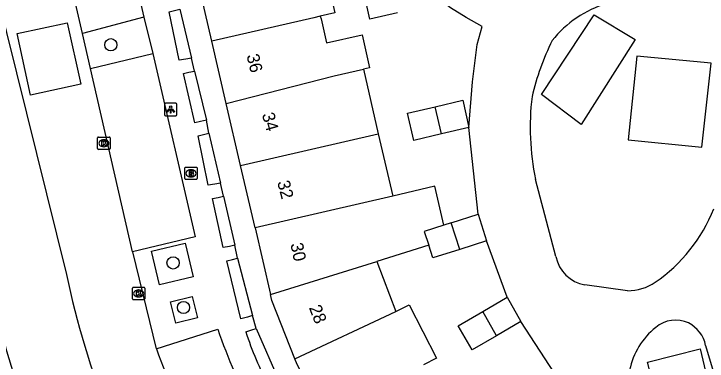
# Model space of a CAD drawing. Extents: x 156414 to 157775, y 382335 to 383765.
# Drawn here: x 157016.4 to 157071.7, y 382920.1 to 382947.8 of the extents above; entities that cross this region are included whole.
import ezdxf

# ---------------------------------------------------------------- set-up
doc = ezdxf.new("R2010")
doc.units = 0
for name, color, linetype in [('IMGEO_Boom', 7, 'Continuous'), ('IMGEO_Brandkraan', 7, 'Continuous'), ('IMGEO_Grasland_overig', 7, 'Continuous'), ('IMGEO_Haag', 7, 'Continuous'), ('IMGEO_Kolk', 7, 'Continuous'), ('IMGEO_Lichtpunt', 7, 'Continuous'), ('IMGEO_OVBaan_gesloten', 7, 'Continuous'), ('IMGEO_Pand', 7, 'Continuous'), ('IMGEO_Pand_nummerreeks', 7, 'Continuous'), ('IMGEO_Parkeervlak_open', 7, 'Continuous'), ('IMGEO_Rijbaan_lokaal_gesloten', 7, 'Continuous'), ('IMGEO_Rijbaan_lokaal_open', 7, 'Continuous'), ('IMGEO_Voetpad_open', 7, 'Continuous')]:
    doc.layers.add(name, color=color, linetype=linetype)

msp = doc.modelspace()

# ---------------------------------------------------------------- linework, layer by layer
at = {"layer": 'IMGEO_Boom'}
for centre in [(157024.117, 382945.333), (157029.082, 382927.908), (157029.912, 382924.346)]:
    msp.add_circle(centre, 0.489, dxfattribs=at)
at = {"layer": 'IMGEO_Brandkraan'}
for p, q in [((157030.012, 382934.637), (157030.012, 382935.489)), ((157030.087, 382935.563), (157030.939, 382935.563)), ((157031.013, 382935.489), (157031.013, 382934.637)), ((157030.5, 382935.343), (157030.525, 382935.343)), ((157030.939, 382934.563), (157030.087, 382934.563)), ((157030.523, 382934.783), (157030.498, 382934.783))]:
    msp.add_line(p, q, dxfattribs=at)
for points in [[(157030.012, 382934.637), (157030.012, 382935.489)], [(157030.087, 382935.563), (157030.939, 382935.563)], [(157031.013, 382935.489), (157031.013, 382934.637)], [(157030.36, 382935.263), (157030.36, 382934.863), (157030.573, 382934.863)], [(157030.591, 382935.263), (157030.36, 382935.263)], [(157030.539, 382935.182), (157030.485, 382935.182), (157030.485, 382935.106)], [(157030.485, 382935.106), (157030.538, 382935.106)], [(157030.547, 382935.03), (157030.485, 382935.03), (157030.485, 382934.949)], [(157030.485, 382934.949), (157030.547, 382934.949)], [(157030.939, 382934.563), (157030.087, 382934.563)]]:
    msp.add_lwpolyline(points, dxfattribs=at)
for centre, radius, start, end in [((157030.089, 382935.487), 0.0765, 91.552, 178.448), ((157030.089, 382935.487), 0.0765, 91.552, 178.448), ((157030.937, 382935.487), 0.0765, 1.552, 88.448), ((157030.937, 382935.487), 0.0765, 1.552, 88.448), ((157030.54, 382935.144), 0.0379, 267.8285, 90.9355), ((157030.548, 382934.989), 0.0404, 269.8759, 90.5077), ((157030.595, 382935.118), 0.145, 59.4692, 91.5367), ((157030.62, 382935.165), 0.0922, 285.5137, 58.1501), ((157030.625, 382934.973), 0.105, 301.3115, 78.989), ((157030.089, 382934.639), 0.0765, 181.552, 268.448), ((157030.089, 382934.639), 0.0765, 181.552, 268.448), ((157030.579, 382935.114), 0.251, 268.6676, 293.5347), ((157030.937, 382934.639), 0.0765, 271.552, 358.448), ((157030.937, 382934.639), 0.0765, 271.552, 358.448)]:
    msp.add_arc(centre, radius, start, end, dxfattribs=at)
for centre, major_axis, ratio, start_param, end_param in [((157030.499, 382935.063), (-0.387, 0.002), 0.722429, 4.712389, 7.853982), ((157030.524, 382935.063), (-0.39, 0.002), 0.717154, 1.570796, 4.712389)]:
    msp.add_ellipse(centre, major_axis=major_axis, ratio=ratio, start_param=start_param, end_param=end_param, dxfattribs=at)
at = {"layer": 'IMGEO_Grasland_overig'}
for points in [[(157062.699, 382947.727), (157065.971, 382945.742), (157061.654, 382938.972), (157058.473, 382941.349), (157062.699, 382947.727)], [(157066.104, 382944.429), (157065.411, 382937.741), (157071.283, 382937.14), (157072.037, 382943.857), (157066.104, 382944.429)], [(157068.493, 382913.949), (157066.953, 382919.973), (157071.153, 382921.033), (157072.644, 382914.717), (157068.731, 382913.753)]]:
    msp.add_lwpolyline(points, dxfattribs=at)
at = {"layer": 'IMGEO_Haag'}
for points in [[(157029.615, 382948.171), (157030.556, 382944.265)], [(157030.788, 382943.23), (157031.737, 382939.296)], [(157031.943, 382938.26), (157032.864, 382934.281)], [(157033.111, 382933.246), (157034.001, 382929.316)], [(157034.235, 382928.299), (157035.422, 382923.7)], [(157035.726, 382922.668), (157037.556, 382918.474)]]:
    msp.add_lwpolyline(points, dxfattribs=at)
at = {"layer": 'IMGEO_Kolk'}
for p, q in [((157023.063, 382937.037), (157023.063, 382937.889)), ((157023.138, 382937.963), (157023.99, 382937.963)), ((157023.551, 382937.743), (157023.576, 382937.743)), ((157024.064, 382937.889), (157024.064, 382937.037)), ((157023.574, 382937.183), (157023.549, 382937.183)), ((157023.99, 382936.963), (157023.138, 382936.963)), ((157025.835, 382925.042), (157025.835, 382925.894)), ((157025.91, 382925.968), (157026.762, 382925.968)), ((157026.323, 382925.748), (157026.348, 382925.748)), ((157026.836, 382925.894), (157026.836, 382925.042)), ((157026.762, 382924.968), (157025.91, 382924.968)), ((157026.346, 382925.188), (157026.321, 382925.188))]:
    msp.add_line(p, q, dxfattribs=at)
for points in [[(157023.063, 382937.037), (157023.063, 382937.889)], [(157023.138, 382937.963), (157023.99, 382937.963)], [(157024.064, 382937.889), (157024.064, 382937.037)], [(157023.384, 382937.663), (157023.507, 382937.663), (157023.507, 382937.512), (157023.637, 382937.663), (157023.801, 382937.663), (157023.655, 382937.512), (157023.808, 382937.263), (157023.656, 382937.263), (157023.571, 382937.427), (157023.507, 382937.36), (157023.507, 382937.263), (157023.384, 382937.263), (157023.384, 382937.663)], [(157023.99, 382936.963), (157023.138, 382936.963)], [(157025.835, 382925.042), (157025.835, 382925.894)], [(157025.91, 382925.968), (157026.762, 382925.968)], [(157026.156, 382925.668), (157026.279, 382925.668), (157026.279, 382925.517), (157026.409, 382925.668), (157026.573, 382925.668), (157026.427, 382925.517), (157026.58, 382925.268), (157026.428, 382925.268), (157026.343, 382925.432), (157026.279, 382925.365), (157026.279, 382925.268), (157026.156, 382925.268), (157026.156, 382925.668)], [(157026.836, 382925.894), (157026.836, 382925.042)], [(157026.762, 382924.968), (157025.91, 382924.968)]]:
    msp.add_lwpolyline(points, dxfattribs=at)
for centre, start, end in [((157023.14, 382937.887), 91.552, 178.448), ((157023.14, 382937.887), 91.552, 178.448), ((157023.988, 382937.887), 1.552, 88.448), ((157023.988, 382937.887), 1.552, 88.448), ((157023.14, 382937.039), 181.552, 268.448), ((157023.14, 382937.039), 181.552, 268.448), ((157023.988, 382937.039), 271.552, 358.448), ((157023.988, 382937.039), 271.552, 358.448), ((157025.912, 382925.892), 91.552, 178.448), ((157025.912, 382925.892), 91.552, 178.448), ((157026.76, 382925.892), 1.552, 88.448), ((157026.76, 382925.892), 1.552, 88.448), ((157025.912, 382925.044), 181.552, 268.448), ((157025.912, 382925.044), 181.552, 268.448), ((157026.76, 382925.044), 271.552, 358.448), ((157026.76, 382925.044), 271.552, 358.448)]:
    msp.add_arc(centre, 0.0765, start, end, dxfattribs=at)
for centre, major_axis, ratio, start_param, end_param in [((157023.55, 382937.463), (-0.387, 0.002), 0.722429, 4.712389, 7.853982), ((157023.575, 382937.463), (-0.39, 0.002), 0.717154, 1.570796, 4.712389), ((157026.322, 382925.468), (-0.387, 0.002), 0.722429, 4.712389, 7.853982), ((157026.347, 382925.468), (-0.39, 0.002), 0.717154, 1.570796, 4.712389)]:
    msp.add_ellipse(centre, major_axis=major_axis, ratio=ratio, start_param=start_param, end_param=end_param, dxfattribs=at)
at = {"layer": 'IMGEO_Lichtpunt'}
for p, q in [((157028.392, 382940.561), (157028.392, 382939.754)), ((157028.392, 382940.561), (157028.392, 382939.754)), ((157029.294, 382940.656), (157028.486, 382940.656)), ((157029.294, 382940.656), (157028.486, 382940.656)), ((157029.388, 382939.754), (157029.388, 382940.561)), ((157029.388, 382939.754), (157029.388, 382940.561)), ((157028.486, 382939.66), (157029.294, 382939.66)), ((157028.486, 382939.66), (157029.294, 382939.66))]:
    msp.add_line(p, q, dxfattribs=at)
for points in [[(157028.766, 382940.225), (157028.805, 382940.197), (157028.617, 382939.935), (157028.579, 382939.962), (157028.766, 382940.225)], [(157028.868, 382940.177), (157028.915, 382940.177), (157028.915, 382939.855), (157028.868, 382939.855), (157028.868, 382940.177)], [(157028.978, 382940.197), (157029.016, 382940.224), (157029.203, 382939.962), (157029.164, 382939.934), (157028.978, 382940.197)]]:
    msp.add_lwpolyline(points, dxfattribs=at)
msp.add_circle((157028.891, 382940.359), 0.0994, dxfattribs=at)
for centre, start, end in [((157028.486, 382940.561), 90, 180), ((157028.486, 382940.561), 90, 180), ((157029.294, 382940.561), 0, 90), ((157029.294, 382940.561), 0, 90), ((157028.486, 382939.754), 180, 270), ((157028.486, 382939.754), 180, 270), ((157029.294, 382939.754), 270, 0), ((157029.294, 382939.754), 270, 360)]:
    msp.add_arc(centre, 0.0946, start, end, dxfattribs=at)
at = {"layer": 'IMGEO_OVBaan_gesloten'}
msp.add_arc((157080.071, 382938.513), 66.645, 193.67542, 211.34427, dxfattribs=at)
at = {"layer": 'IMGEO_Pand'}
for points in [[(157040.852, 382952.854), (157040.903, 382952.633), (157041.999, 382947.885), (157040.832, 382947.615)], [(157032.17, 382945.615), (157031.02, 382950.583)], [(157046.999, 382947.873), (157044.79, 382947.374), (157044.297, 382949.556), (157046.505, 382950.051)], [(157040.832, 382947.615), (157040.31, 382947.494), (157032.17, 382945.615)], [(157040.832, 382947.615), (157040.891, 382947.397), (157041.326, 382945.487), (157044.169, 382946.135), (157044.771, 382943.498), (157044.268, 382943.383)], [(157033.321, 382940.646), (157032.17, 382945.615)], [(157033.321, 382940.646), (157041.927, 382942.849), (157044.268, 382943.383)], [(157044.268, 382943.383), (157045.462, 382938.216)], [(157034.472, 382935.677), (157033.321, 382940.646)], [(157049.996, 382940.376), (157052.204, 382940.893), (157052.698, 382938.729)], [(157050.504, 382938.206), (157048.309, 382937.684), (157047.787, 382939.858), (157049.996, 382940.376)], [(157050.504, 382938.206), (157049.996, 382940.376)], [(157052.698, 382938.729), (157050.504, 382938.206)], [(157034.472, 382935.677), (157045.462, 382938.216)], [(157045.462, 382938.216), (157046.61, 382933.247)], [(157035.623, 382930.709), (157034.472, 382935.677)], [(157050.695, 382930.914), (157049.976, 382934.025), (157046.61, 382933.247)], [(157046.61, 382933.247), (157035.623, 382930.709)], [(157051.275, 382931.1), (157053.417, 382931.79)], [(157053.417, 382931.79), (157054.102, 382929.679)], [(157051.275, 382931.1), (157050.695, 382930.914)], [(157051.956, 382928.99), (157051.275, 382931.1)], [(157035.623, 382930.709), (157036.857, 382925.379)], [(157050.695, 382930.914), (157049.133, 382930.411), (157049.482, 382929.324)], [(157054.102, 382929.679), (157051.956, 382928.99)], [(157049.482, 382929.324), (157045.342, 382928.03)], [(157051.956, 382928.99), (157049.811, 382928.301), (157049.482, 382929.324)], [(157036.857, 382925.379), (157045.342, 382928.03)], [(157045.342, 382928.03), (157046.862, 382924.018)], [(157038.795, 382920.253), (157036.968, 382924.901), (157036.857, 382925.379)], [(157053.794, 382924.019), (157055.743, 382925.159)], [(157055.743, 382925.159), (157056.841, 382923.234)], [(157046.862, 382924.018), (157047.911, 382924.558), (157050.105, 382920.297), (157049.056, 382919.757)], [(157038.795, 382920.253), (157046.862, 382924.018)], [(157054.902, 382922.097), (157052.963, 382920.96), (157051.845, 382922.879), (157053.794, 382924.019)], [(157054.902, 382922.097), (157053.794, 382924.019)], [(157056.841, 382923.234), (157054.902, 382922.097)], [(157041.305, 382915.392), (157038.976, 382919.795), (157038.795, 382920.253)]]:
    msp.add_lwpolyline(points, dxfattribs=at)
at = {"layer": 'IMGEO_Parkeervlak_open'}
for points in [[(157026.752, 382947.531), (157021.849, 382946.226)], [(157022.489, 382943.43), (157027.462, 382944.644)]]:
    msp.add_lwpolyline(points, dxfattribs=at)
at = {"layer": 'IMGEO_Rijbaan_lokaal_gesloten'}
for points in [[(157021.849, 382946.226), (157017.881, 382963.432)], [(157012.292, 382961.05), (157015.795, 382946.311), (157020.571, 382926.991)], [(157022.489, 382943.43), (157021.849, 382946.226)], [(157025.841, 382928.792), (157022.489, 382943.43)], [(157025.841, 382928.792), (157027.746, 382921.036)]]:
    msp.add_lwpolyline(points, dxfattribs=at)
for centre, radius, start, end in [((157088.181, 382941.15), 69.077, 191.82779, 201.63113), ((157092.439, 382944.987), 68.984, 200.31605, 213.86864)]:
    msp.add_arc(centre, radius, start, end, dxfattribs=at)
at = {"layer": 'IMGEO_Rijbaan_lokaal_open'}
msp.add_lwpolyline([(157020.632, 382947.096), (157021.709, 382942.173), (157017.715, 382941.299), (157016.638, 382946.222), (157020.632, 382947.096)], dxfattribs=at)
at = {"layer": 'IMGEO_Voetpad_open'}
for points in [[(157022.818, 382964.629), (157026.752, 382947.531)], [(157052.698, 382938.729), (157052.991, 382942.365), (157053.349, 382945.34), (157053.749, 382946.793), (157052.468, 382947.503), (157051.231, 382948.27), (157049.945, 382949.28), (157049.075, 382950.198), (157048.07, 382951.676), (157047.583, 382952.687), (157047.049, 382954.039), (157046.087, 382958.172)], [(157030.556, 382944.265), (157030.108, 382944.186), (157029.575, 382944.093), (157028.762, 382947.967), (157029.206, 382948.073), (157029.615, 382948.171)], [(157026.752, 382947.531), (157027.462, 382944.644)], [(157027.462, 382944.644), (157030.834, 382929.979), (157025.841, 382928.792)], [(157030.788, 382943.23), (157030.556, 382944.265)], [(157031.737, 382939.296), (157031.265, 382939.195), (157030.819, 382939.1), (157029.917, 382943.039), (157030.352, 382943.134), (157030.788, 382943.23)], [(157031.943, 382938.26), (157031.737, 382939.296)], [(157032.864, 382934.281), (157032.422, 382934.208), (157031.876, 382934.118), (157031.08, 382938.053), (157031.506, 382938.155), (157031.943, 382938.26)], [(157053.417, 382931.79), (157052.698, 382938.729)], [(157059.637, 382928.429), (157058.01, 382934.576)], [(157033.111, 382933.246), (157032.864, 382934.281)], [(157034.001, 382929.316), (157033.577, 382929.23), (157033.067, 382929.127), (157032.232, 382933.042), (157032.669, 382933.143), (157033.111, 382933.246)], [(157030.054, 382929.478), (157030.679, 382926.79), (157027.988, 382926.164), (157027.363, 382928.852), (157030.054, 382929.478)], [(157055.743, 382925.159), (157054.102, 382929.679)], [(157034.235, 382928.299), (157034.001, 382929.316)], [(157035.422, 382923.7), (157035.022, 382923.586), (157034.488, 382923.434), (157033.382, 382928.08), (157033.818, 382928.192), (157034.235, 382928.299)], [(157065.343, 382925.684), (157061.953, 382926.17)], [(157031.031, 382923.521), (157029.303, 382923.089), (157028.876, 382924.795), (157030.604, 382925.227), (157031.031, 382923.521)], [(157035.726, 382922.668), (157035.422, 382923.7)], [(157059.522, 382919.104), (157056.841, 382923.234)], [(157027.746, 382921.036), (157032.645, 382922.627)], [(157034.891, 382922.406), (157035.374, 382922.558), (157035.726, 382922.668)], [(157071.581, 382921.311), (157072.835, 382917.13), (157073.366, 382914.622), (157073.592, 382912.316)]]:
    msp.add_lwpolyline(points, dxfattribs=at)
for centre, radius, start, end in [((157066.264, 382940.164), 8.847, 106.815, 141.587), ((157077.884, 382936.481), 20.699, 153.672, 166.8582), ((157078.031, 382938.745), 20.451, 173.1409, 191.7614), ((157060.378, 382936.857), 12.716, 304.3781, 338.6958), ((157062.378, 382928.922), 2.785, 190.1991, 261.2285), ((157065.343, 382929.64), 3.956, 269.9964, 304.0418), ((157069.194, 382920.863), 2.473, 65.5194, 130.208), ((157069.034, 382920.801), 2.598, 11.3139, 62.852), ((157083.182, 382940.201), 53.505, 199.1746, 214.9927), ((157059.514, 382930.257), 25.845, 197.6853, 208.1332), ((157071.257, 382918.177), 5.857, 128.6545, 168.4469)]:
    msp.add_arc(centre, radius, start, end, dxfattribs=at)

# ---------------------------------------------------------------- texts
at = {"layer": 'IMGEO_Pand_nummerreeks'}
for s, rotation, p in [('36', 283.7049, (157034.935, 382944.471)), ('34', 285.9408, (157036.16, 382939.767)), ('32', 284.7393, (157037.383, 382934.362)), ('30', 281.8829, (157038.441, 382929.413)), ('28', 291.5351, (157039.907, 382924.334))]:
    msp.add_text(s, height=1, rotation=rotation, dxfattribs=at).set_placement(p)

doc.saveas('drawing.dxf')
